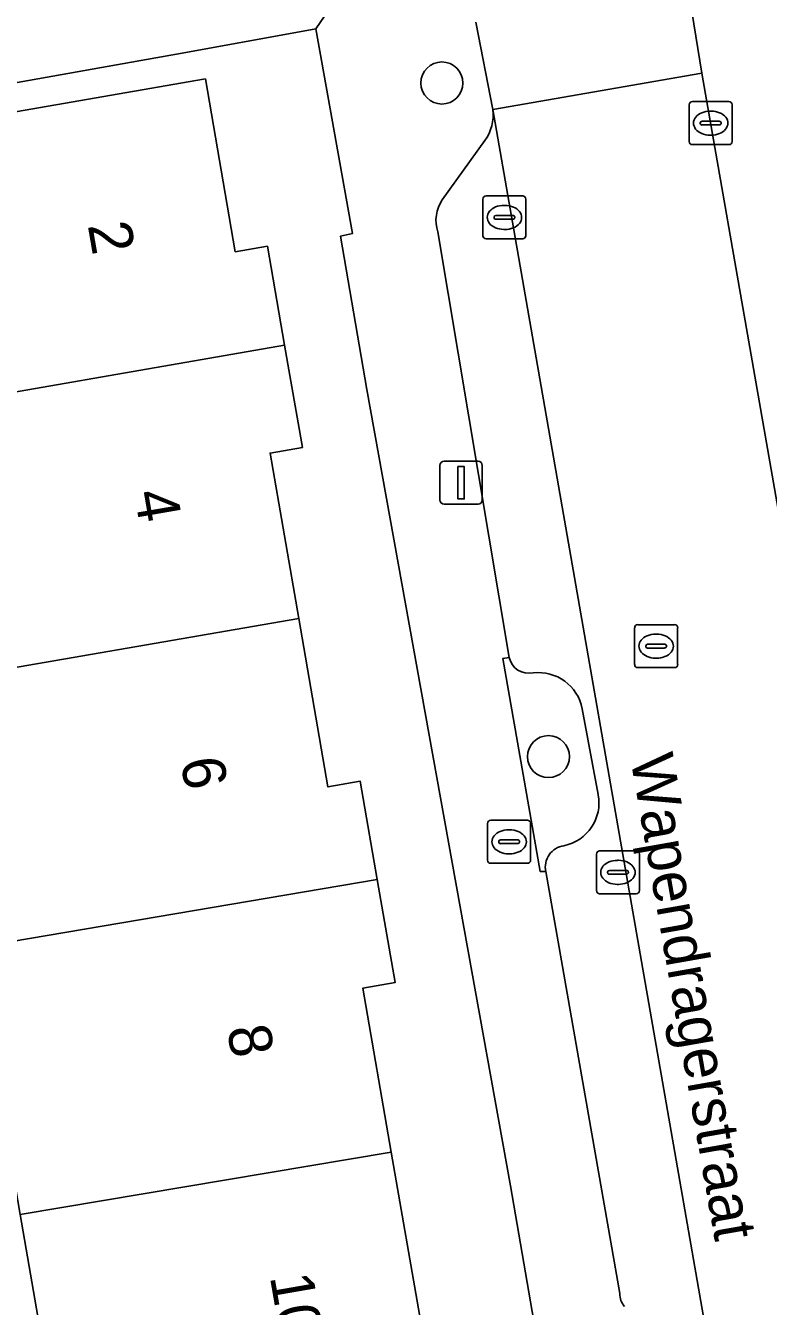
# Model space of a CAD drawing. Extents: x 162879 to 165540, y 384011 to 385181.
# Drawn here: x 164434.07 to 164451.36, y 384390.38 to 384420.19 of the extents above; entities that cross this region are included whole.
import ezdxf

# ---------------------------------------------------------------- set-up
doc = ezdxf.new("R2010")
doc.units = 0
for name, color, linetype in [('IMGEO_Boom', 7, 'Continuous'), ('IMGEO_Brandkraan', 7, 'Continuous'), ('IMGEO_Erf', 7, 'Continuous'), ('IMGEO_Groenvoorziening', 7, 'Continuous'), ('IMGEO_Kolk', 7, 'Continuous'), ('IMGEO_Lichtmast', 7, 'Continuous'), ('IMGEO_Openbare_ruimte_label', 7, 'Continuous'), ('IMGEO_Pand', 7, 'Continuous'), ('IMGEO_Pand_nummerreeks', 7, 'Continuous'), ('IMGEO_Parkeervlak_open', 7, 'Continuous'), ('IMGEO_Rijbaan_lokaal_open', 7, 'Continuous'), ('IMGEO_Rioolput', 7, 'Continuous'), ('IMGEO_Voetpad_open', 7, 'Continuous')]:
    doc.layers.add(name, color=color, linetype=linetype)

msp = doc.modelspace()

# ---------------------------------------------------------------- linework, layer by layer
at = {"layer": 'IMGEO_Boom'}
for centre in [(164443.76, 384418.85), (164446.241, 384403.173)]:
    msp.add_circle(centre, 0.489, dxfattribs=at)
at = {"layer": 'IMGEO_Brandkraan'}
for p, q in [((164444.824, 384400.765), (164444.824, 384401.617)), ((164444.899, 384401.691), (164445.751, 384401.691)), ((164445.825, 384401.617), (164445.825, 384400.765)), ((164445.312, 384401.471), (164445.337, 384401.471)), ((164445.083, 384401.185), (164445.083, 384401.197)), ((164445.521, 384401.148), (164445.123, 384401.148)), ((164445.126, 384401.234), (164445.524, 384401.234)), ((164445.567, 384401.197), (164445.567, 384401.185)), ((164445.335, 384400.911), (164445.31, 384400.911)), ((164445.751, 384400.691), (164444.899, 384400.691))]:
    msp.add_line(p, q, dxfattribs=at)
for points in [[(164444.824, 384400.765), (164444.824, 384401.617)], [(164444.899, 384401.691), (164445.751, 384401.691)], [(164445.825, 384401.617), (164445.825, 384400.765)], [(164445.751, 384400.691), (164444.899, 384400.691)]]:
    msp.add_lwpolyline(points, dxfattribs=at)
for centre, radius, start, end in [((164444.901, 384401.615), 0.0765, 91.552, 178.448), ((164444.901, 384401.615), 0.0765, 91.552, 178.448), ((164445.749, 384401.615), 0.0765, 1.552, 88.448), ((164445.749, 384401.615), 0.0765, 1.552, 88.448), ((164445.123, 384401.194), 0.0403, 85.8775, 175.7526), ((164445.12, 384401.184), 0.0366, 178.938, 274.7102), ((164445.524, 384401.191), 0.043, 264.8664, 352.4533), ((164445.528, 384401.196), 0.0386, 1.7309, 96.639), ((164444.901, 384400.767), 0.0765, 181.552, 268.448), ((164444.901, 384400.767), 0.0765, 181.552, 268.448), ((164445.749, 384400.767), 0.0765, 271.552, 358.448), ((164445.749, 384400.767), 0.0765, 271.552, 358.448)]:
    msp.add_arc(centre, radius, start, end, dxfattribs=at)
for centre, major_axis, ratio, start_param, end_param in [((164445.311, 384401.191), (-0.387, 0.002), 0.722429, 4.712389, 7.853982), ((164445.336, 384401.191), (-0.39, 0.002), 0.717154, 1.570796, 4.712389)]:
    msp.add_ellipse(centre, major_axis=major_axis, ratio=ratio, start_param=start_param, end_param=end_param, dxfattribs=at)
at = {"layer": 'IMGEO_Erf'}
for points in [[(164458.328, 384318.011), (164445.356, 384393.183), (164442.011, 384411.717), (164441.4, 384415.286), (164441.679, 384415.35), (164440.828, 384420.109), (164437.796, 384419.563), (164418.945, 384416.206)], [(164429.623, 384417.45), (164438.252, 384418.945), (164438.949, 384414.923), (164439.699, 384415.052), (164440.099, 384412.747), (164440.511, 384410.368), (164439.761, 384410.237), (164440.427, 384406.391), (164441.107, 384402.47), (164441.857, 384402.6), (164442.253, 384400.317), (164442.669, 384397.916), (164441.919, 384397.786), (164442.58, 384393.969), (164443.266, 384390.009)], [(164435.006, 384386.382), (164433.943, 384392.521)]]:
    msp.add_lwpolyline(points, dxfattribs=at)
at = {"layer": 'IMGEO_Groenvoorziening'}
for points in [[(164445.327, 384405.481), (164445.176, 384405.454), (164446.048, 384400.499), (164446.176, 384400.496)], [(164447.399, 384402.288), (164447.029, 384404.289)]]:
    msp.add_lwpolyline(points, dxfattribs=at)
for centre, radius, start, end in [((164445.786, 384405.582), 0.47, 192.3686, 281.9321), ((164446.006, 384404.086), 1.043, 11.2124, 96.7626), ((164446.401, 384402.097), 1.016, 281.3552, 10.8203), ((164446.674, 384400.598), 0.508, 98.2676, 191.5579)]:
    msp.add_arc(centre, radius, start, end, dxfattribs=at)
at = {"layer": 'IMGEO_Kolk'}
for p, q in [((164449.517, 384417.49), (164449.517, 384418.342)), ((164449.592, 384418.416), (164450.444, 384418.416)), ((164450.518, 384418.342), (164450.518, 384417.49)), ((164450.005, 384418.196), (164450.03, 384418.196)), ((164449.776, 384417.91), (164449.776, 384417.922)), ((164450.214, 384417.873), (164449.816, 384417.873)), ((164449.819, 384417.959), (164450.217, 384417.959)), ((164450.26, 384417.922), (164450.26, 384417.91)), ((164450.444, 384417.416), (164449.592, 384417.416)), ((164450.028, 384417.636), (164450.003, 384417.636)), ((164444.79, 384416.222), (164445.642, 384416.222)), ((164444.715, 384415.296), (164444.715, 384416.148)), ((164445.203, 384416.002), (164445.228, 384416.002)), ((164445.716, 384416.148), (164445.716, 384415.296)), ((164444.974, 384415.716), (164444.974, 384415.728)), ((164445.412, 384415.679), (164445.014, 384415.679)), ((164445.017, 384415.765), (164445.415, 384415.765)), ((164445.458, 384415.728), (164445.458, 384415.716)), ((164445.226, 384415.442), (164445.201, 384415.442)), ((164445.642, 384415.222), (164444.79, 384415.222)), ((164447.358, 384400.054), (164447.358, 384400.906)), ((164447.433, 384400.98), (164448.285, 384400.98)), ((164447.846, 384400.76), (164447.871, 384400.76)), ((164448.359, 384400.906), (164448.359, 384400.054)), ((164447.617, 384400.474), (164447.617, 384400.486)), ((164448.055, 384400.437), (164447.657, 384400.437)), ((164447.66, 384400.523), (164448.058, 384400.523)), ((164448.101, 384400.486), (164448.101, 384400.474)), ((164447.869, 384400.2), (164447.844, 384400.2)), ((164448.285, 384399.98), (164447.433, 384399.98))]:
    msp.add_line(p, q, dxfattribs=at)
for points in [[(164449.517, 384417.49), (164449.517, 384418.342)], [(164449.592, 384418.416), (164450.444, 384418.416)], [(164450.518, 384418.342), (164450.518, 384417.49)], [(164450.444, 384417.416), (164449.592, 384417.416)], [(164444.79, 384416.222), (164445.642, 384416.222)], [(164444.715, 384415.296), (164444.715, 384416.148)], [(164445.716, 384416.148), (164445.716, 384415.296)], [(164445.642, 384415.222), (164444.79, 384415.222)], [(164447.358, 384400.054), (164447.358, 384400.906)], [(164447.433, 384400.98), (164448.285, 384400.98)], [(164448.359, 384400.906), (164448.359, 384400.054)], [(164448.285, 384399.98), (164447.433, 384399.98)]]:
    msp.add_lwpolyline(points, dxfattribs=at)
for centre, radius, start, end in [((164449.594, 384418.34), 0.0765, 91.552, 178.448), ((164449.594, 384418.34), 0.0765, 91.552, 178.448), ((164450.442, 384418.34), 0.0765, 1.552, 88.448), ((164450.442, 384418.34), 0.0765, 1.552, 88.448), ((164449.816, 384417.919), 0.0403, 85.8775, 175.7526), ((164449.813, 384417.909), 0.0366, 178.938, 274.7102), ((164450.217, 384417.916), 0.043, 264.8664, 352.4533), ((164450.221, 384417.921), 0.0386, 1.7309, 96.639), ((164449.594, 384417.492), 0.0765, 181.552, 268.448), ((164449.594, 384417.492), 0.0765, 181.552, 268.448), ((164450.442, 384417.492), 0.0765, 271.552, 358.448), ((164450.442, 384417.492), 0.0765, 271.552, 358.448), ((164444.792, 384416.146), 0.0765, 91.552, 178.448), ((164444.792, 384416.146), 0.0765, 91.552, 178.448), ((164445.64, 384416.146), 0.0765, 1.552, 88.448), ((164445.64, 384416.146), 0.0765, 1.552, 88.448), ((164445.014, 384415.725), 0.0403, 85.8775, 175.7526), ((164445.011, 384415.715), 0.0366, 178.938, 274.7102), ((164445.415, 384415.722), 0.043, 264.8664, 352.4533), ((164445.419, 384415.727), 0.0386, 1.7309, 96.639), ((164444.792, 384415.298), 0.0765, 181.552, 268.448), ((164444.792, 384415.298), 0.0765, 181.552, 268.448), ((164445.64, 384415.298), 0.0765, 271.552, 358.448), ((164445.64, 384415.298), 0.0765, 271.552, 358.448), ((164447.435, 384400.904), 0.0765, 91.552, 178.448), ((164447.435, 384400.904), 0.0765, 91.552, 178.448), ((164448.283, 384400.904), 0.0765, 1.552, 88.448), ((164448.283, 384400.904), 0.0765, 1.552, 88.448), ((164447.657, 384400.483), 0.0403, 85.8775, 175.7526), ((164447.654, 384400.473), 0.0366, 178.938, 274.7102), ((164448.058, 384400.48), 0.043, 264.8664, 352.4533), ((164448.062, 384400.485), 0.0386, 1.7309, 96.639), ((164447.435, 384400.056), 0.0765, 181.552, 268.448), ((164447.435, 384400.056), 0.0765, 181.552, 268.448), ((164448.283, 384400.056), 0.0765, 271.552, 358.448), ((164448.283, 384400.056), 0.0765, 271.552, 358.448)]:
    msp.add_arc(centre, radius, start, end, dxfattribs=at)
for centre, major_axis, ratio, start_param, end_param in [((164450.004, 384417.916), (-0.387, 0.002), 0.722429, 4.712389, 7.853982), ((164450.029, 384417.916), (-0.39, 0.002), 0.717154, 1.570796, 4.712389), ((164445.202, 384415.722), (-0.387, 0.002), 0.722429, 4.712389, 7.853982), ((164445.227, 384415.722), (-0.39, 0.002), 0.717154, 1.570796, 4.712389), ((164447.845, 384400.48), (-0.387, 0.002), 0.722429, 4.712389, 7.853982), ((164447.87, 384400.48), (-0.39, 0.002), 0.717154, 1.570796, 4.712389)]:
    msp.add_ellipse(centre, major_axis=major_axis, ratio=ratio, start_param=start_param, end_param=end_param, dxfattribs=at)
at = {"layer": 'IMGEO_Lichtmast'}
for p, q in [((164443.811, 384410.047), (164444.601, 384410.047)), ((164444.601, 384410.047), (164443.811, 384410.047)), ((164443.711, 384409.147), (164443.711, 384409.947)), ((164443.711, 384409.947), (164443.711, 384409.147)), ((164444.701, 384409.947), (164444.701, 384409.147)), ((164444.701, 384409.147), (164444.701, 384409.947)), ((164444.601, 384409.047), (164443.811, 384409.047)), ((164443.811, 384409.047), (164444.601, 384409.047))]:
    msp.add_line(p, q, dxfattribs=at)
msp.add_lwpolyline([(164444.131, 384409.922), (164444.281, 384409.922), (164444.281, 384409.172), (164444.131, 384409.172), (164444.131, 384409.922)], dxfattribs=at)
for centre, start, end in [((164443.811, 384409.947), 90, 180), ((164443.811, 384409.947), 90, 180), ((164444.601, 384409.947), 0, 90), ((164444.601, 384409.947), 360, 90), ((164443.811, 384409.147), 180, 270), ((164443.811, 384409.147), 180, 270), ((164444.601, 384409.147), 270, 0), ((164444.601, 384409.147), 270, 0)]:
    msp.add_arc(centre, 0.1, start, end, dxfattribs=at)
at = {"layer": 'IMGEO_Pand'}
for points in [[(164430.72, 384411.121), (164440.099, 384412.747), (164439.699, 384415.052), (164438.949, 384414.923), (164438.252, 384418.945), (164429.623, 384417.45), (164430.492, 384412.438)], [(164431.799, 384404.896), (164440.427, 384406.391), (164439.761, 384410.237), (164440.511, 384410.368), (164440.099, 384412.747), (164430.72, 384411.121)], [(164431.799, 384404.896), (164432.868, 384398.722), (164442.253, 384400.317), (164441.857, 384402.6), (164441.107, 384402.47), (164440.427, 384406.391)], [(164442.58, 384393.969), (164441.919, 384397.786), (164442.669, 384397.916), (164442.253, 384400.317), (164432.868, 384398.722), (164430.25, 384398.293), (164430.668, 384395.884), (164433.282, 384396.337), (164433.943, 384392.521)], [(164435.006, 384386.382), (164444.386, 384388.007), (164444.016, 384390.138), (164443.266, 384390.009), (164442.58, 384393.969), (164433.943, 384392.521)]]:
    msp.add_lwpolyline(points, close=True, dxfattribs=at)
at = {"layer": 'IMGEO_Parkeervlak_open'}
for points in [[(164448.811, 384385.685), (164450.296, 384376.423), (164452.172, 384376.748), (164451.52, 384380.58), (164444.947, 384418.231)], [(164444.763, 384417.512), (164443.767, 384416.134)], [(164443.662, 384415.385), (164445.327, 384405.481)], [(164447.029, 384404.289), (164447.399, 384402.288)], [(164446.176, 384400.496), (164447.9, 384390.678)]]:
    msp.add_lwpolyline(points, dxfattribs=at)
for centre, radius, start, end in [((164443.893, 384418.118), 1.06, 325.1579, 6.133), ((164444.503, 384415.649), 0.881, 146.6038, 197.436), ((164445.786, 384405.582), 0.47, 192.3686, 281.9321), ((164446.006, 384404.086), 1.043, 11.2124, 96.7626), ((164446.401, 384402.097), 1.016, 281.3552, 10.8203), ((164446.674, 384400.598), 0.508, 98.2676, 191.5579), ((164448.37, 384390.679), 0.47, 180.1025, 219.6174)]:
    msp.add_arc(centre, radius, start, end, dxfattribs=at)
at = {"layer": 'IMGEO_Rijbaan_lokaal_open'}
msp.add_lwpolyline([(164444.551, 384420.262), (164444.947, 384418.231), (164449.815, 384419.08), (164449.529, 384420.811)], dxfattribs=at)
msp.add_lwpolyline([(164449.815, 384419.08), (164444.947, 384418.231), (164451.52, 384380.58), (164456.399, 384381.435)], close=True, dxfattribs=at)
at = {"layer": 'IMGEO_Rioolput'}
for p, q in [((164448.248, 384405.318), (164448.248, 384406.17)), ((164448.323, 384406.244), (164449.175, 384406.244)), ((164449.249, 384406.17), (164449.249, 384405.318)), ((164448.55, 384405.787), (164448.948, 384405.787)), ((164448.736, 384406.024), (164448.761, 384406.024)), ((164448.507, 384405.738), (164448.507, 384405.75)), ((164448.945, 384405.701), (164448.547, 384405.701)), ((164448.991, 384405.75), (164448.991, 384405.738)), ((164449.175, 384405.244), (164448.323, 384405.244)), ((164448.759, 384405.464), (164448.734, 384405.464))]:
    msp.add_line(p, q, dxfattribs=at)
for points in [[(164448.248, 384405.318), (164448.248, 384406.17)], [(164448.323, 384406.244), (164449.175, 384406.244)], [(164449.249, 384406.17), (164449.249, 384405.318)], [(164449.175, 384405.244), (164448.323, 384405.244)]]:
    msp.add_lwpolyline(points, dxfattribs=at)
for centre, radius, start, end in [((164448.325, 384406.168), 0.0765, 91.552, 178.448), ((164448.325, 384406.168), 0.0765, 91.552, 178.448), ((164449.173, 384406.168), 0.0765, 1.552, 88.448), ((164449.173, 384406.168), 0.0765, 1.552, 88.448), ((164448.547, 384405.747), 0.0403, 85.8775, 175.7526), ((164448.952, 384405.749), 0.0386, 1.7309, 96.639), ((164448.544, 384405.737), 0.0366, 178.938, 274.7102), ((164448.948, 384405.744), 0.043, 264.8664, 352.4533), ((164448.325, 384405.32), 0.0765, 181.552, 268.448), ((164448.325, 384405.32), 0.0765, 181.552, 268.448), ((164449.173, 384405.32), 0.0765, 271.552, 358.448), ((164449.173, 384405.32), 0.0765, 271.552, 358.448)]:
    msp.add_arc(centre, radius, start, end, dxfattribs=at)
for centre, major_axis, ratio, start_param, end_param in [((164448.735, 384405.744), (-0.387, 0.002), 0.722429, 4.712389, 7.853982), ((164448.76, 384405.744), (-0.39, 0.002), 0.717154, 1.570796, 4.712389)]:
    msp.add_ellipse(centre, major_axis=major_axis, ratio=ratio, start_param=start_param, end_param=end_param, dxfattribs=at)
at = {"layer": 'IMGEO_Voetpad_open'}
for points in [[(164408.812, 384414.415), (164411.629, 384414.903), (164417.753, 384415.994), (164418.945, 384416.206), (164437.796, 384419.563), (164440.828, 384420.109), (164442.872, 384423.116)], [(164442.872, 384423.116), (164440.828, 384420.109), (164441.679, 384415.35), (164441.4, 384415.286), (164442.011, 384411.717), (164445.356, 384393.183), (164458.328, 384318.011), (164459.138, 384313.747), (164459.398, 384312.379), (164460.225, 384312.522), (164462.747, 384313.126), (164465.151, 384313.543), (164473.016, 384314.89), (164475.279, 384315.282), (164476.125, 384310.401), (164477.256, 384304.315), (164478.744, 384295.726), (164479.266, 384292.707), (164482.027, 384292.962), (164478.762, 384311.538), (164478.795, 384311.933), (164478.576, 384312.045), (164477.867, 384315.892), (164482.648, 384316.756)], [(164449.529, 384420.811), (164449.815, 384419.08), (164456.399, 384381.435), (164456.872, 384378.988), (164458.08, 384379.225), (164458.815, 384375.269), (164457.511, 384375.095), (164457.598, 384374.531), (164457.823, 384373.323)], [(164444.947, 384418.231), (164444.551, 384420.262)], [(164443.767, 384416.134), (164444.763, 384417.512)], [(164447.9, 384390.678), (164446.176, 384400.496), (164446.048, 384400.499), (164445.176, 384405.454), (164445.327, 384405.481), (164443.662, 384415.385)]]:
    msp.add_lwpolyline(points, dxfattribs=at)
for centre, radius, start, end in [((164443.893, 384418.118), 1.06, 325.1579, 6.133), ((164444.503, 384415.649), 0.881, 146.6038, 197.436), ((164448.37, 384390.679), 0.47, 180.1025, 219.6174)]:
    msp.add_arc(centre, radius, start, end, dxfattribs=at)

# ---------------------------------------------------------------- texts
at = {"layer": 'IMGEO_Openbare_ruimte_label'}
msp.add_text('Wapendragerstraat', height=1, rotation=279.9615, dxfattribs=at).set_placement((164448.144, 384403.143))
at = {"layer": 'IMGEO_Pand_nummerreeks'}
for s, p in [('2', (164435.512, 384415.544)), ('4', (164436.592, 384409.313)), ('6', (164437.671, 384403.083)), ('8', (164438.752, 384396.85)), ('10', (164439.752, 384391.074))]:
    msp.add_text(s, height=1, rotation=279.8311, dxfattribs=at).set_placement(p)

doc.saveas('drawing.dxf')
